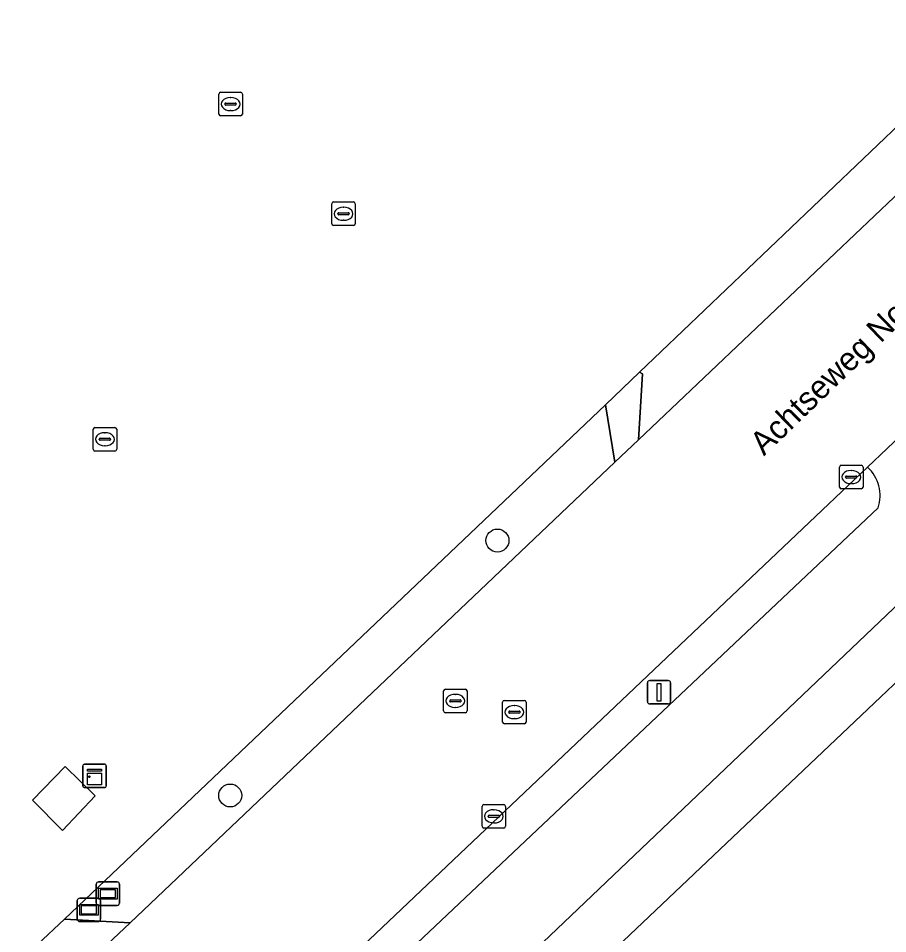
# Model space of a CAD drawing. Extents: x 156141 to 158132, y 385651 to 388333.
# Drawn here: x 156565.81 to 156602.87, y 387910.42 to 387949.44 of the extents above; entities that cross this region are included whole.
import ezdxf

# ---------------------------------------------------------------- set-up
doc = ezdxf.new("R2010")
doc.units = 0
for name, color, linetype in [('IMGEO_Berm_groen', 7, 'Continuous'), ('IMGEO_Boom', 7, 'Continuous'), ('IMGEO_Erf', 7, 'Continuous'), ('IMGEO_Fietspad_gesloten', 7, 'Continuous'), ('IMGEO_Groenvoorziening', 7, 'Continuous'), ('IMGEO_Hek', 7, 'Continuous'), ('IMGEO_Kast', 7, 'Continuous'), ('IMGEO_Kolk', 7, 'Continuous'), ('IMGEO_Lage_trafo', 7, 'Continuous'), ('IMGEO_Lichtmast', 7, 'Continuous'), ('IMGEO_Openbare_ruimte_label', 7, 'Continuous'), ('IMGEO_Rijbaan_lokaal_gesloten', 7, 'Continuous'), ('IMGEO_Rijbaan_lokaal_open', 7, 'Continuous'), ('IMGEO_Rioolput', 7, 'Continuous'), ('IMGEO_Wegwijzer', 7, 'Continuous')]:
    doc.layers.add(name, color=color, linetype=linetype)

msp = doc.modelspace()

# ---------------------------------------------------------------- linework, layer by layer
at = {"layer": 'IMGEO_Berm_groen'}
msp.add_lwpolyline([(156591.244, 387930.526), (156590.836, 387932.97), (156567.785, 387911.046), (156570.581, 387910.887)], close=True, dxfattribs=at)
for points in [[(156602.007, 387930.306), (156492.223, 387826.159)], [(156568.028, 387896.043), (156602.464, 387928.572)]]:
    msp.add_lwpolyline(points, dxfattribs=at)
msp.add_arc((156600.899, 387929.087), 1.647, 341.7913, 47.7381, dxfattribs=at)
at = {"layer": 'IMGEO_Boom'}
for centre in [(156586.235, 387927.181), (156574.846, 387916.313)]:
    msp.add_circle(centre, 0.489, dxfattribs=at)
at = {"layer": 'IMGEO_Erf'}
for points in [[(156479.556, 387823.508), (156473.519, 387830.623), (156477.828, 387834.791), (156482.473, 387830.239), (156483.456, 387831.17), (156559.856, 387903.532), (156559.966, 387900.819), (156560.874, 387901.679), (156560.894, 387904.516), (156566.638, 387909.955), (156569.364, 387909.732), (156570.581, 387910.887), (156567.785, 387911.046), (156590.836, 387932.97), (156591.244, 387930.526), (156592.242, 387931.474), (156592.414, 387934.294), (156592.292, 387934.355), (156606.147, 387947.569)], [(156622.58, 387939.493), (156500.322, 387823.545), (156498.141, 387821.475), (156496.092, 387819.262), (156494.315, 387816.807), (156493.241, 387813.991), (156492.714, 387811.016), (156492.828, 387807.989), (156493.58, 387805.062), (156494.885, 387802.348), (156496.434, 387799.756), (156498.256, 387797.302), (156498.271, 387797.314), (156499.17, 387798.02), (156501.533, 387799.97), (156503.436, 387797.665), (156501.073, 387795.715), (156500.253, 387795.054), (156524.12, 387767.531), (156529.897, 387760.869), (156531.995, 387758.464), (156536.537, 387753.258), (156597.535, 387682.813)]]:
    msp.add_lwpolyline(points, dxfattribs=at)
msp.add_lwpolyline([(156567.806, 387917.543), (156569.091, 387916.291), (156567.705, 387914.816), (156566.414, 387916.115)], close=True, dxfattribs=at)
at = {"layer": 'IMGEO_Fietspad_gesloten'}
for points in [[(156498.615, 387825.156), (156570.534, 387893.251), (156617.177, 387937.685), (156628.747, 387948.688), (156628.794, 387948.733), (156640.766, 387960.074), (156641.098, 387960.382), (156641.813, 387961.146), (156658.689, 387977.146), (156690.735, 388007.256)], [(156604.878, 387932.337), (156604.523, 387932.695), (156602.007, 387930.306)], [(156602.464, 387928.572), (156568.028, 387896.043), (156493.722, 387825.335)]]:
    msp.add_lwpolyline(points, dxfattribs=at)
msp.add_arc((156600.899, 387929.087), 1.647, 341.7913, 47.7381, dxfattribs=at)
at = {"layer": 'IMGEO_Groenvoorziening'}
for points in [[(156628.794, 387948.733), (156628.747, 387948.688), (156617.177, 387937.685), (156570.534, 387893.251), (156498.615, 387825.156)], [(156495.288, 387798.032), (156497.516, 387795.46), (156498.875, 387796.552), (156498.256, 387797.302), (156496.434, 387799.756), (156494.885, 387802.348), (156493.58, 387805.062), (156492.828, 387807.989), (156492.714, 387811.016), (156493.241, 387813.991), (156494.315, 387816.807), (156496.092, 387819.262), (156498.141, 387821.475), (156500.322, 387823.545), (156622.58, 387939.493), (156649.326, 387932.102), (156782.826, 387784.436), (156820.798, 387742.434), (156821.88, 387739.622), (156865.486, 387691.341), (156868.188, 387689.996), (156873.602, 387683.816), (156873.63, 387683.84)]]:
    msp.add_lwpolyline(points, dxfattribs=at)
at = {"layer": 'IMGEO_Hek'}
for points in [[(156592.292, 387934.355), (156606.147, 387947.569)], [(156500.322, 387823.545), (156622.58, 387939.493)], [(156590.836, 387932.97), (156592.292, 387934.355)], [(156567.785, 387911.046), (156590.836, 387932.97)], [(156566.638, 387909.955), (156567.785, 387911.046)]]:
    msp.add_lwpolyline(points, dxfattribs=at)
at = {"layer": 'IMGEO_Kast'}
for p, q in [((156568.563, 387916.721), (156568.563, 387917.562)), ((156568.563, 387917.562), (156568.563, 387916.721)), ((156568.638, 387917.646), (156569.479, 387917.646)), ((156569.479, 387917.646), (156568.638, 387917.646)), ((156569.563, 387917.571), (156569.563, 387916.73)), ((156569.563, 387916.73), (156569.563, 387917.571)), ((156569.488, 387916.646), (156568.647, 387916.646)), ((156568.647, 387916.646), (156569.488, 387916.646))]:
    msp.add_line(p, q, dxfattribs=at)
for points in [[(156568.758, 387917.436), (156569.358, 387917.436), (156569.358, 387917.351), (156568.758, 387917.351), (156568.758, 387917.436)], [(156568.758, 387917.261), (156569.358, 387917.261), (156569.358, 387916.772), (156568.758, 387916.772), (156568.758, 387917.261)]]:
    msp.add_lwpolyline(points, dxfattribs=at)
msp.add_circle((156568.842, 387917.11), 0.0377, dxfattribs=at)
for centre, start, end in [((156568.641, 387917.568), 92.4484, 184.2845), ((156568.641, 387917.568), 92.4484, 184.2845), ((156569.485, 387917.568), 2.4484, 94.2845), ((156569.485, 387917.568), 2.4484, 94.2845), ((156568.641, 387916.724), 182.4484, 274.2845), ((156568.641, 387916.724), 182.4484, 274.2845), ((156569.485, 387916.724), 272.4484, 4.2845), ((156569.485, 387916.724), 272.4484, 4.2845)]:
    msp.add_arc(centre, 0.0779, start, end, dxfattribs=at)
at = {"layer": 'IMGEO_Kolk'}
for p, q in [((156574.438, 387946.288), (156575.29, 387946.288)), ((156574.363, 387945.362), (156574.363, 387946.214)), ((156574.851, 387946.068), (156574.876, 387946.068)), ((156575.364, 387946.214), (156575.364, 387945.362)), ((156574.622, 387945.782), (156574.622, 387945.794)), ((156575.06, 387945.745), (156574.662, 387945.745)), ((156574.665, 387945.831), (156575.063, 387945.831)), ((156574.874, 387945.508), (156574.849, 387945.508)), ((156575.106, 387945.794), (156575.106, 387945.782)), ((156575.29, 387945.288), (156574.438, 387945.288)), ((156579.249, 387941.613), (156580.101, 387941.613)), ((156579.174, 387940.687), (156579.174, 387941.539)), ((156579.662, 387941.393), (156579.687, 387941.393)), ((156580.175, 387941.539), (156580.175, 387940.687)), ((156579.433, 387941.107), (156579.433, 387941.119)), ((156579.871, 387941.07), (156579.473, 387941.07)), ((156579.476, 387941.156), (156579.874, 387941.156)), ((156579.685, 387940.833), (156579.66, 387940.833)), ((156579.917, 387941.119), (156579.917, 387941.107)), ((156580.101, 387940.613), (156579.249, 387940.613)), ((156569.007, 387931.071), (156569.007, 387931.923)), ((156569.082, 387931.997), (156569.934, 387931.997)), ((156570.008, 387931.923), (156570.008, 387931.071)), ((156569.266, 387931.491), (156569.266, 387931.503)), ((156569.704, 387931.454), (156569.306, 387931.454)), ((156569.309, 387931.54), (156569.707, 387931.54)), ((156569.495, 387931.777), (156569.52, 387931.777)), ((156569.75, 387931.503), (156569.75, 387931.491)), ((156569.518, 387931.217), (156569.493, 387931.217)), ((156569.934, 387930.997), (156569.082, 387930.997)), ((156600.817, 387929.462), (156600.817, 387930.314)), ((156600.892, 387930.388), (156601.744, 387930.388)), ((156601.818, 387930.314), (156601.818, 387929.462)), ((156601.076, 387929.882), (156601.076, 387929.894)), ((156601.119, 387929.931), (156601.517, 387929.931)), ((156601.305, 387930.168), (156601.33, 387930.168)), ((156601.56, 387929.894), (156601.56, 387929.882)), ((156601.514, 387929.845), (156601.116, 387929.845)), ((156601.328, 387929.608), (156601.303, 387929.608)), ((156601.744, 387929.388), (156600.892, 387929.388)), ((156585.581, 387914.998), (156585.581, 387915.85)), ((156585.656, 387915.924), (156586.508, 387915.924)), ((156586.582, 387915.85), (156586.582, 387914.998)), ((156585.84, 387915.418), (156585.84, 387915.43)), ((156585.883, 387915.467), (156586.281, 387915.467)), ((156586.069, 387915.704), (156586.094, 387915.704)), ((156586.324, 387915.43), (156586.324, 387915.418)), ((156586.278, 387915.381), (156585.88, 387915.381)), ((156586.092, 387915.144), (156586.067, 387915.144)), ((156586.508, 387914.924), (156585.656, 387914.924))]:
    msp.add_line(p, q, dxfattribs=at)
for points in [[(156574.438, 387946.288), (156575.29, 387946.288)], [(156574.363, 387945.362), (156574.363, 387946.214)], [(156575.364, 387946.214), (156575.364, 387945.362)], [(156575.29, 387945.288), (156574.438, 387945.288)], [(156579.249, 387941.613), (156580.101, 387941.613)], [(156579.174, 387940.687), (156579.174, 387941.539)], [(156580.175, 387941.539), (156580.175, 387940.687)], [(156580.101, 387940.613), (156579.249, 387940.613)], [(156569.007, 387931.071), (156569.007, 387931.923)], [(156569.082, 387931.997), (156569.934, 387931.997)], [(156570.008, 387931.923), (156570.008, 387931.071)], [(156569.934, 387930.997), (156569.082, 387930.997)], [(156600.817, 387929.462), (156600.817, 387930.314)], [(156600.892, 387930.388), (156601.744, 387930.388)], [(156601.818, 387930.314), (156601.818, 387929.462)], [(156601.744, 387929.388), (156600.892, 387929.388)], [(156585.581, 387914.998), (156585.581, 387915.85)], [(156585.656, 387915.924), (156586.508, 387915.924)], [(156586.582, 387915.85), (156586.582, 387914.998)], [(156586.508, 387914.924), (156585.656, 387914.924)]]:
    msp.add_lwpolyline(points, dxfattribs=at)
for centre, radius, start, end in [((156574.44, 387946.212), 0.0765, 91.552, 178.448), ((156574.44, 387946.212), 0.0765, 91.552, 178.448), ((156575.288, 387946.212), 0.0765, 1.552, 88.448), ((156575.288, 387946.212), 0.0765, 1.552, 88.448), ((156574.662, 387945.791), 0.0403, 85.8775, 175.7526), ((156574.659, 387945.781), 0.0366, 178.938, 274.7102), ((156575.063, 387945.788), 0.043, 264.8664, 352.4533), ((156575.067, 387945.793), 0.0386, 1.7309, 96.639), ((156574.44, 387945.364), 0.0765, 181.552, 268.448), ((156574.44, 387945.364), 0.0765, 181.552, 268.448), ((156575.288, 387945.364), 0.0765, 271.552, 358.448), ((156575.288, 387945.364), 0.0765, 271.552, 358.448), ((156579.251, 387941.537), 0.0765, 91.552, 178.448), ((156579.251, 387941.537), 0.0765, 91.552, 178.448), ((156580.099, 387941.537), 0.0765, 1.552, 88.448), ((156580.099, 387941.537), 0.0765, 1.552, 88.448), ((156579.473, 387941.116), 0.0403, 85.8775, 175.7526), ((156579.47, 387941.106), 0.0366, 178.938, 274.7102), ((156579.874, 387941.113), 0.043, 264.8664, 352.4533), ((156579.878, 387941.118), 0.0386, 1.7309, 96.639), ((156579.251, 387940.689), 0.0765, 181.552, 268.448), ((156579.251, 387940.689), 0.0765, 181.552, 268.448), ((156580.099, 387940.689), 0.0765, 271.552, 358.448), ((156580.099, 387940.689), 0.0765, 271.552, 358.448), ((156569.084, 387931.921), 0.0765, 91.552, 178.448), ((156569.084, 387931.921), 0.0765, 91.552, 178.448), ((156569.932, 387931.921), 0.0765, 1.552, 88.448), ((156569.932, 387931.921), 0.0765, 1.552, 88.448), ((156569.306, 387931.5), 0.0403, 85.8775, 175.7526), ((156569.303, 387931.49), 0.0366, 178.938, 274.7102), ((156569.707, 387931.497), 0.043, 264.8664, 352.4533), ((156569.711, 387931.502), 0.0386, 1.7309, 96.639), ((156569.084, 387931.073), 0.0765, 181.552, 268.448), ((156569.084, 387931.073), 0.0765, 181.552, 268.448), ((156569.932, 387931.073), 0.0765, 271.552, 358.448), ((156569.932, 387931.073), 0.0765, 271.552, 358.448), ((156600.894, 387930.312), 0.0765, 91.552, 178.448), ((156600.894, 387930.312), 0.0765, 91.552, 178.448), ((156601.742, 387930.312), 0.0765, 1.552, 88.448), ((156601.742, 387930.312), 0.0765, 1.552, 88.448), ((156601.116, 387929.891), 0.0403, 85.8775, 175.7526), ((156601.113, 387929.881), 0.0366, 178.938, 274.7102), ((156601.517, 387929.888), 0.043, 264.8664, 352.4533), ((156601.521, 387929.893), 0.0386, 1.7309, 96.639), ((156600.894, 387929.464), 0.0765, 181.552, 268.448), ((156600.894, 387929.464), 0.0765, 181.552, 268.448), ((156601.742, 387929.464), 0.0765, 271.552, 358.448), ((156601.742, 387929.464), 0.0765, 271.552, 358.448), ((156585.658, 387915.848), 0.0765, 91.552, 178.448), ((156585.658, 387915.848), 0.0765, 91.552, 178.448), ((156586.506, 387915.848), 0.0765, 1.552, 88.448), ((156586.506, 387915.848), 0.0765, 1.552, 88.448), ((156585.88, 387915.427), 0.0403, 85.8775, 175.7526), ((156586.285, 387915.429), 0.0386, 1.7309, 96.639), ((156585.877, 387915.417), 0.0366, 178.938, 274.7102), ((156586.281, 387915.424), 0.043, 264.8664, 352.4533), ((156585.658, 387915), 0.0765, 181.552, 268.448), ((156585.658, 387915), 0.0765, 181.552, 268.448), ((156586.506, 387915), 0.0765, 271.552, 358.448), ((156586.506, 387915), 0.0765, 271.552, 358.448)]:
    msp.add_arc(centre, radius, start, end, dxfattribs=at)
for centre, major_axis, ratio, start_param, end_param in [((156574.85, 387945.788), (-0.387, 0.002), 0.722429, 4.712389, 7.853982), ((156574.875, 387945.788), (-0.39, 0.002), 0.717154, 1.570796, 4.712389), ((156579.661, 387941.113), (-0.387, 0.002), 0.722429, 4.712389, 7.853982), ((156579.686, 387941.113), (-0.39, 0.002), 0.717154, 1.570796, 4.712389), ((156569.494, 387931.497), (-0.387, 0.002), 0.722429, 4.712389, 7.853982), ((156569.519, 387931.497), (-0.39, 0.002), 0.717154, 1.570796, 4.712389), ((156601.304, 387929.888), (-0.387, 0.002), 0.722429, 4.712389, 7.853982), ((156601.329, 387929.888), (-0.39, 0.002), 0.717154, 1.570796, 4.712389), ((156586.068, 387915.424), (-0.387, 0.002), 0.722429, 4.712389, 7.853982), ((156586.093, 387915.424), (-0.39, 0.002), 0.717154, 1.570796, 4.712389)]:
    msp.add_ellipse(centre, major_axis=major_axis, ratio=ratio, start_param=start_param, end_param=end_param, dxfattribs=at)
at = {"layer": 'IMGEO_Lage_trafo'}
msp.add_lwpolyline([(156569.091, 387916.291), (156567.806, 387917.543), (156566.414, 387916.115), (156567.705, 387914.816)], close=True, dxfattribs=at)
at = {"layer": 'IMGEO_Lichtmast'}
for p, q in [((156592.628, 387920.314), (156592.628, 387921.114)), ((156592.628, 387921.114), (156592.628, 387920.314)), ((156592.728, 387921.214), (156593.518, 387921.214)), ((156593.518, 387921.214), (156592.728, 387921.214)), ((156593.618, 387921.114), (156593.618, 387920.314)), ((156593.618, 387920.314), (156593.618, 387921.114)), ((156593.518, 387920.214), (156592.728, 387920.214)), ((156592.728, 387920.214), (156593.518, 387920.214))]:
    msp.add_line(p, q, dxfattribs=at)
msp.add_lwpolyline([(156593.048, 387921.089), (156593.198, 387921.089), (156593.198, 387920.339), (156593.048, 387920.339), (156593.048, 387921.089)], dxfattribs=at)
for centre, start, end in [((156592.728, 387921.114), 90, 180), ((156592.728, 387921.114), 90, 180), ((156593.518, 387921.114), 0, 90), ((156593.518, 387921.114), 360, 90), ((156592.728, 387920.314), 180, 270), ((156592.728, 387920.314), 180, 270), ((156593.518, 387920.314), 270, 0), ((156593.518, 387920.314), 270, 0)]:
    msp.add_arc(centre, 0.1, start, end, dxfattribs=at)
at = {"layer": 'IMGEO_Rijbaan_lokaal_gesloten'}
for points in [[(156644.841, 387981.339), (156643.593, 387980.135), (156642.374, 387979.041), (156609.907, 387948.241), (156609.01, 387947.39), (156592.242, 387931.474), (156591.244, 387930.526), (156570.581, 387910.887), (156569.364, 387909.732), (156560.874, 387901.679), (156559.966, 387900.819), (156489.413, 387833.958), (156486.468, 387831.028), (156492.223, 387826.159), (156602.007, 387930.306)], [(156602.007, 387930.306), (156604.523, 387932.695), (156612.154, 387939.978), (156614.203, 387941.935), (156614.016, 387942.156), (156614.217, 387942.312), (156618.773, 387945.844)]]:
    msp.add_lwpolyline(points, dxfattribs=at)
at = {"layer": 'IMGEO_Rijbaan_lokaal_open'}
msp.add_lwpolyline([(156606.147, 387947.569), (156592.292, 387934.355), (156592.414, 387934.294), (156592.242, 387931.474), (156609.01, 387947.39), (156606.218, 387947.491)], close=True, dxfattribs=at)
at = {"layer": 'IMGEO_Rioolput'}
for p, q in [((156583.941, 387919.917), (156583.941, 387920.769)), ((156584.016, 387920.843), (156584.868, 387920.843)), ((156584.429, 387920.623), (156584.454, 387920.623)), ((156584.942, 387920.769), (156584.942, 387919.917)), ((156584.2, 387920.337), (156584.2, 387920.349)), ((156584.638, 387920.3), (156584.24, 387920.3)), ((156584.243, 387920.386), (156584.641, 387920.386)), ((156584.684, 387920.349), (156584.684, 387920.337)), ((156586.457, 387919.442), (156586.457, 387920.294)), ((156586.532, 387920.368), (156587.384, 387920.368)), ((156586.945, 387920.148), (156586.97, 387920.148)), ((156587.458, 387920.294), (156587.458, 387919.442)), ((156584.868, 387919.843), (156584.016, 387919.843)), ((156584.452, 387920.063), (156584.427, 387920.063)), ((156586.716, 387919.862), (156586.716, 387919.874)), ((156587.154, 387919.825), (156586.756, 387919.825)), ((156586.759, 387919.911), (156587.157, 387919.911)), ((156587.2, 387919.874), (156587.2, 387919.862)), ((156587.384, 387919.368), (156586.532, 387919.368)), ((156586.968, 387919.588), (156586.943, 387919.588))]:
    msp.add_line(p, q, dxfattribs=at)
for points in [[(156583.941, 387919.917), (156583.941, 387920.769)], [(156584.016, 387920.843), (156584.868, 387920.843)], [(156584.942, 387920.769), (156584.942, 387919.917)], [(156586.457, 387919.442), (156586.457, 387920.294)], [(156586.532, 387920.368), (156587.384, 387920.368)], [(156587.458, 387920.294), (156587.458, 387919.442)], [(156584.868, 387919.843), (156584.016, 387919.843)], [(156587.384, 387919.368), (156586.532, 387919.368)]]:
    msp.add_lwpolyline(points, dxfattribs=at)
for centre, radius, start, end in [((156584.018, 387920.767), 0.0765, 91.552, 178.448), ((156584.018, 387920.767), 0.0765, 91.552, 178.448), ((156584.866, 387920.767), 0.0765, 1.552, 88.448), ((156584.866, 387920.767), 0.0765, 1.552, 88.448), ((156584.24, 387920.346), 0.0403, 85.8775, 175.7526), ((156584.237, 387920.336), 0.0366, 178.938, 274.7102), ((156584.641, 387920.343), 0.043, 264.8664, 352.4533), ((156584.645, 387920.348), 0.0386, 1.7309, 96.639), ((156586.534, 387920.292), 0.0765, 91.552, 178.448), ((156586.534, 387920.292), 0.0765, 91.552, 178.448), ((156587.382, 387920.292), 0.0765, 1.552, 88.448), ((156587.382, 387920.292), 0.0765, 1.552, 88.448), ((156584.018, 387919.919), 0.0765, 181.552, 268.448), ((156584.018, 387919.919), 0.0765, 181.552, 268.448), ((156584.866, 387919.919), 0.0765, 271.552, 358.448), ((156584.866, 387919.919), 0.0765, 271.552, 358.448), ((156586.756, 387919.871), 0.0403, 85.8775, 175.7526), ((156586.753, 387919.861), 0.0366, 178.938, 274.7102), ((156587.157, 387919.868), 0.043, 264.8664, 352.4533), ((156587.161, 387919.873), 0.0386, 1.7309, 96.639), ((156586.534, 387919.444), 0.0765, 181.552, 268.448), ((156586.534, 387919.444), 0.0765, 181.552, 268.448), ((156587.382, 387919.444), 0.0765, 271.552, 358.448), ((156587.382, 387919.444), 0.0765, 271.552, 358.448)]:
    msp.add_arc(centre, radius, start, end, dxfattribs=at)
for centre, major_axis, ratio, start_param, end_param in [((156584.428, 387920.343), (-0.387, 0.002), 0.722429, 4.712389, 7.853982), ((156584.453, 387920.343), (-0.39, 0.002), 0.717154, 1.570796, 4.712389), ((156586.944, 387919.868), (-0.387, 0.002), 0.722429, 4.712389, 7.853982), ((156586.969, 387919.868), (-0.39, 0.002), 0.717154, 1.570796, 4.712389)]:
    msp.add_ellipse(centre, major_axis=major_axis, ratio=ratio, start_param=start_param, end_param=end_param, dxfattribs=at)
at = {"layer": 'IMGEO_Wegwijzer'}
for p, q in [((156569.137, 387911.729), (156569.137, 387912.529)), ((156569.137, 387912.529), (156569.137, 387911.729)), ((156569.237, 387912.629), (156570.027, 387912.629)), ((156570.027, 387912.629), (156569.237, 387912.629)), ((156570.127, 387912.529), (156570.127, 387911.729)), ((156570.127, 387911.729), (156570.127, 387912.529)), ((156568.43, 387911.936), (156569.22, 387911.936)), ((156569.22, 387911.936), (156568.43, 387911.936)), ((156568.33, 387911.036), (156568.33, 387911.836)), ((156568.33, 387911.836), (156568.33, 387911.036)), ((156570.027, 387911.629), (156569.237, 387911.629)), ((156569.237, 387911.629), (156570.027, 387911.629)), ((156569.32, 387911.836), (156569.32, 387911.036)), ((156569.32, 387911.036), (156569.32, 387911.836)), ((156569.22, 387910.936), (156568.43, 387910.936)), ((156568.43, 387910.936), (156569.22, 387910.936))]:
    msp.add_line(p, q, dxfattribs=at)
for points in [[(156569.238, 387912.361), (156570.026, 387912.361), (156570.026, 387911.897), (156569.238, 387911.897), (156569.238, 387912.361)], [(156569.303, 387912.296), (156569.303, 387911.962), (156569.961, 387911.962), (156569.961, 387912.296), (156569.303, 387912.296)], [(156568.431, 387911.668), (156569.219, 387911.668), (156569.219, 387911.204), (156568.431, 387911.204), (156568.431, 387911.668)], [(156568.496, 387911.603), (156568.496, 387911.269), (156569.154, 387911.269), (156569.154, 387911.603), (156568.496, 387911.603)]]:
    msp.add_lwpolyline(points, dxfattribs=at)
for centre, start, end in [((156569.237, 387912.529), 90, 180), ((156569.237, 387912.529), 90, 180), ((156570.027, 387912.529), 0, 90), ((156570.027, 387912.529), 360, 90), ((156568.43, 387911.836), 90, 180), ((156568.43, 387911.836), 90, 180), ((156569.22, 387911.836), 0, 90), ((156569.22, 387911.836), 360, 90), ((156569.237, 387911.729), 180, 270), ((156569.237, 387911.729), 180, 270), ((156570.027, 387911.729), 270, 0), ((156570.027, 387911.729), 270, 0), ((156568.43, 387911.036), 180, 270), ((156568.43, 387911.036), 180, 270), ((156569.22, 387911.036), 270, 0), ((156569.22, 387911.036), 270, 0)]:
    msp.add_arc(centre, 0.1, start, end, dxfattribs=at)

# ---------------------------------------------------------------- texts
at = {"layer": 'IMGEO_Openbare_ruimte_label'}
msp.add_text('Achtseweg Noord', height=1, rotation=44.0276, dxfattribs=at).set_placement((156597.593, 387930.764))

doc.saveas('drawing.dxf')
